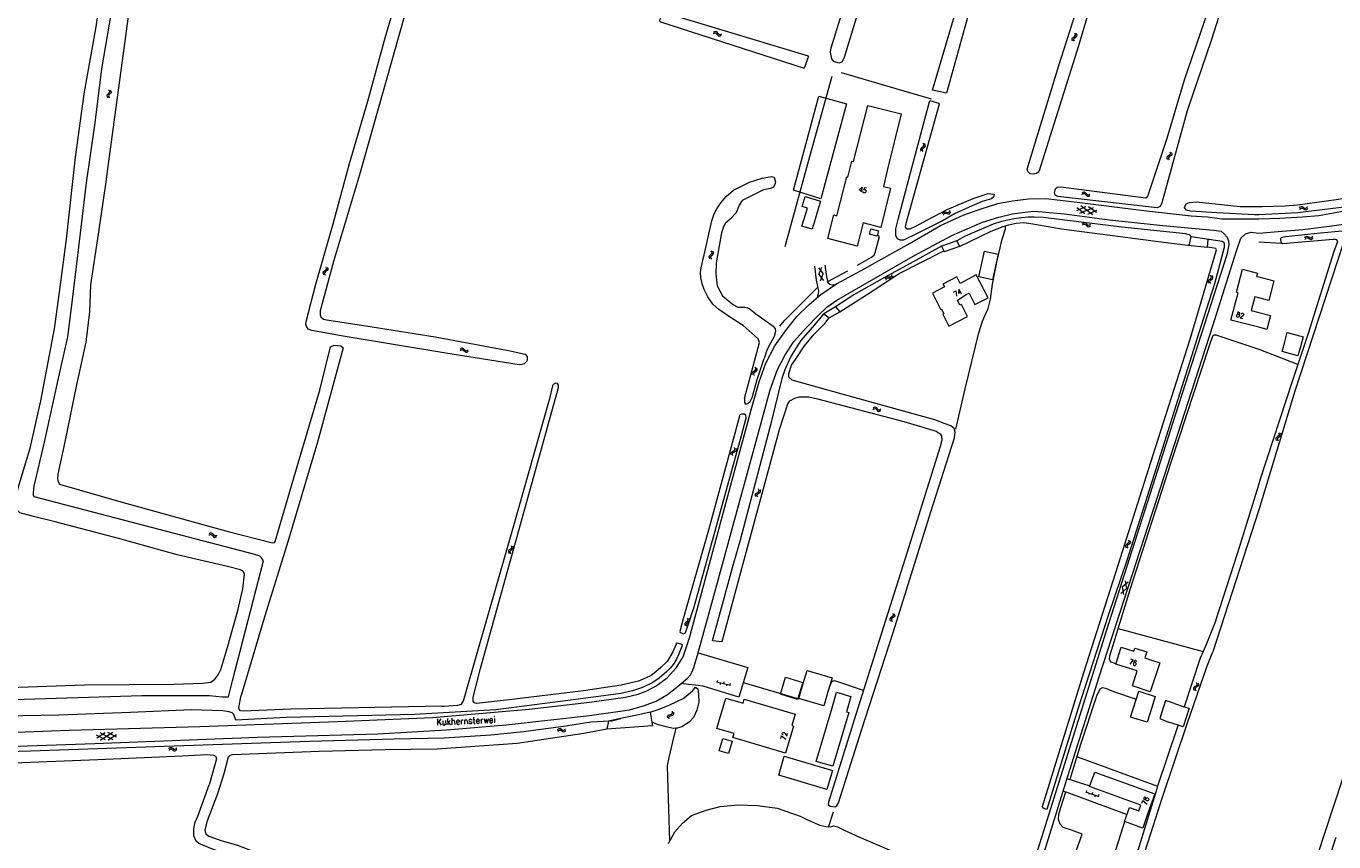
# Model space of a CAD drawing. Header units: metres. Extents: x 189705 to 199106, y 581686 to 588448.
# Tile 258 of 555: x 197618 to 198023, y 584200 to 584453. Entities that reach past the tile are written whole.
import ezdxf

# ---------------------------------------------------------------- set-up
doc = ezdxf.new("R2010")
doc.units = ezdxf.units.M
doc.layers.add('B-WA-OG-GBKN-G', color=7, linetype='Continuous', lineweight=18)
doc.styles.add('Style-STANDARD', font='STANDARD.shx')

msp = doc.modelspace()

# ---------------------------------------------------------------- linework, layer by layer
at = {"layer": 'B-WA-OG-GBKN-G'}
for p, q in [((197831.09, 584450.476), (197831.449, 584450.668)), ((197831.195, 584450.961), (197831.553, 584451.156)), ((197831.449, 584450.668), (197831.775, 584450.708)), ((197831.553, 584451.156), (197831.878, 584451.198)), ((197831.775, 584450.708), (197832.055, 584450.54)), ((197831.878, 584451.198), (197832.168, 584451.024)), ((197832.055, 584450.54), (197832.312, 584450.215)), ((197832.168, 584451.024), (197832.416, 584450.701)), ((197832.312, 584450.215), (197832.56, 584449.891)), ((197832.416, 584450.701), (197832.666, 584450.378)), ((197832.56, 584449.891), (197832.84, 584449.719)), ((197832.666, 584450.378), (197832.946, 584450.206)), ((197832.84, 584449.719), (197833.175, 584449.76)), ((197832.946, 584450.206), (197833.28, 584450.246)), ((197833.175, 584449.76), (197833.535, 584449.954)), ((197833.28, 584450.246), (197833.64, 584450.44)), ((197942.244, 584448.921), (197942.425, 584449.207)), ((197942.278, 584448.595), (197942.244, 584448.921)), ((197942.464, 584448.233), (197942.278, 584448.595)), ((197942.425, 584449.207), (197942.754, 584449.447)), ((197942.731, 584448.806), (197942.906, 584449.082)), ((197942.763, 584448.479), (197942.731, 584448.806)), ((197942.754, 584449.447), (197943.083, 584449.689)), ((197942.947, 584448.116), (197942.763, 584448.479)), ((197942.906, 584449.082), (197943.237, 584449.331)), ((197943.23, 584450.3), (197943.045, 584450.664)), ((197943.083, 584449.689), (197943.261, 584449.965)), ((197943.261, 584449.965), (197943.23, 584450.3)), ((197943.237, 584449.331), (197943.567, 584449.571)), ((197943.713, 584450.183), (197943.527, 584450.547)), ((197943.567, 584449.571), (197943.746, 584449.847)), ((197943.746, 584449.847), (197943.713, 584450.183)), ((197643.4, 584431.572), (197643.259, 584431.274)), ((197643.695, 584431.853), (197643.4, 584431.572)), ((197643.991, 584432.144), (197643.695, 584431.853)), ((197643.896, 584431.519), (197643.755, 584431.222)), ((197643.822, 584433.096), (197644.052, 584432.76)), ((197644.19, 584431.803), (197643.896, 584431.519)), ((197644.127, 584432.44), (197643.991, 584432.144)), ((197644.052, 584432.76), (197644.127, 584432.44)), ((197644.483, 584432.084), (197644.19, 584431.803)), ((197644.316, 584433.044), (197644.548, 584432.71)), ((197644.625, 584432.392), (197644.483, 584432.084)), ((197644.548, 584432.71), (197644.625, 584432.392)), ((197643.259, 584431.274), (197643.337, 584430.946)), ((197643.337, 584430.946), (197643.569, 584430.609)), ((197643.755, 584431.222), (197643.831, 584430.894)), ((197643.831, 584430.894), (197644.063, 584430.557)), ((197895.503, 584415.028), (197895.818, 584415.286)), ((197895.818, 584415.286), (197896.133, 584415.545)), ((197895.989, 584414.93), (197896.307, 584415.197)), ((197896.247, 584416.164), (197896.042, 584416.517)), ((197896.133, 584415.545), (197896.297, 584415.831)), ((197896.297, 584415.831), (197896.247, 584416.164)), ((197896.307, 584415.197), (197896.623, 584415.454)), ((197896.735, 584416.073), (197896.531, 584416.427)), ((197896.623, 584415.454), (197896.787, 584415.74)), ((197896.787, 584415.74), (197896.735, 584416.073)), ((197895.337, 584414.733), (197895.503, 584415.028)), ((197895.389, 584414.41), (197895.337, 584414.733)), ((197895.594, 584414.058), (197895.389, 584414.41)), ((197895.83, 584414.645), (197895.989, 584414.93)), ((197895.88, 584414.321), (197895.83, 584414.645)), ((197896.082, 584413.967), (197895.88, 584414.321)), ((197971.769, 584412.462), (197971.58, 584412.193)), ((197971.58, 584412.193), (197971.601, 584411.856)), ((197971.601, 584411.856), (197971.773, 584411.485)), ((197972.108, 584412.689), (197971.769, 584412.462)), ((197972.249, 584412.327), (197972.06, 584412.057)), ((197972.06, 584412.057), (197972.079, 584411.721)), ((197972.079, 584411.721), (197972.251, 584411.35)), ((197972.449, 584412.926), (197972.108, 584412.689)), ((197972.587, 584412.556), (197972.249, 584412.327)), ((197972.444, 584413.893), (197972.614, 584413.523)), ((197972.633, 584413.195), (197972.449, 584412.926)), ((197972.924, 584412.784), (197972.587, 584412.556)), ((197972.614, 584413.523), (197972.633, 584413.195)), ((197972.922, 584413.758), (197973.094, 584413.389)), ((197973.116, 584413.063), (197972.924, 584412.784)), ((197973.094, 584413.389), (197973.116, 584413.063)), ((197945.245, 584400.72), (197945.594, 584400.931)), ((197945.325, 584401.21), (197945.672, 584401.423)), ((197945.594, 584400.931), (197945.917, 584400.987)), ((197945.672, 584401.423), (197945.994, 584401.482)), ((197945.917, 584400.987), (197946.205, 584400.835)), ((197945.994, 584401.482), (197946.293, 584401.323)), ((197946.205, 584400.835), (197946.479, 584400.523)), ((197946.293, 584401.323), (197946.557, 584401.014)), ((197946.479, 584400.523), (197946.743, 584400.212)), ((197946.557, 584401.014), (197946.824, 584400.704)), ((197946.743, 584400.212), (197947.033, 584400.055)), ((197946.824, 584400.704), (197947.113, 584400.547)), ((197947.033, 584400.055), (197947.365, 584400.114)), ((197947.113, 584400.547), (197947.445, 584400.604)), ((197947.365, 584400.114), (197947.714, 584400.327)), ((197947.445, 584400.604), (197947.794, 584400.817)), ((197902.145, 584394.709), (197902.311, 584395.081)), ((197902.311, 584395.081), (197902.543, 584395.312)), ((197902.543, 584395.312), (197902.879, 584395.35)), ((197902.759, 584394.86), (197903.083, 584394.897)), ((197902.879, 584395.35), (197903.272, 584395.244)), ((197903.083, 584394.897), (197903.485, 584394.795)), ((197903.272, 584395.244), (197903.667, 584395.139)), ((197903.667, 584395.139), (197903.994, 584395.173)), ((197903.994, 584395.173), (197904.236, 584395.408)), ((197904.206, 584394.722), (197904.447, 584394.958)), ((197904.236, 584395.408), (197904.403, 584395.781)), ((197904.447, 584394.958), (197904.615, 584395.331)), ((197943.646, 584395.749), (197946.445, 584396.962)), ((197946.182, 584394.679), (197943.732, 584396.497)), ((197944.636, 584394.857), (197948.854, 584396.686)), ((197948.592, 584394.402), (197944.9, 584397.14)), ((197947.042, 584394.58), (197949.841, 584395.792)), ((197949.756, 584395.045), (197947.303, 584396.864)), ((198012.634, 584396.506), (198012.902, 584396.813)), ((198012.705, 584396.015), (198012.974, 584396.32)), ((198012.902, 584396.813), (198013.192, 584396.966)), ((198012.974, 584396.32), (198013.266, 584396.471)), ((198013.192, 584396.966), (198013.524, 584396.903)), ((198013.266, 584396.471), (198013.587, 584396.411)), ((198013.524, 584396.903), (198013.869, 584396.687)), ((198013.587, 584396.411), (198013.941, 584396.196)), ((198013.869, 584396.687), (198014.216, 584396.472)), ((198013.941, 584396.196), (198014.286, 584395.978)), ((198014.216, 584396.472), (198014.539, 584396.408)), ((198014.286, 584395.978), (198014.609, 584395.914)), ((198014.539, 584396.408), (198014.838, 584396.562)), ((198014.609, 584395.914), (198014.909, 584396.07)), ((198014.838, 584396.562), (198015.108, 584396.869)), ((198014.909, 584396.07), (198015.178, 584396.377)), ((197902.356, 584394.26), (197902.524, 584394.631)), ((197902.524, 584394.631), (197902.759, 584394.86)), ((197903.485, 584394.795), (197903.879, 584394.688)), ((197903.879, 584394.688), (197904.206, 584394.722)), ((197945.397, 584391.209), (197945.728, 584391.445)), ((197945.439, 584391.703), (197945.769, 584391.942)), ((197945.728, 584391.445), (197946.047, 584391.526)), ((197945.769, 584391.942), (197946.086, 584392.025)), ((197946.047, 584391.526), (197946.345, 584391.395)), ((197946.086, 584392.025), (197946.396, 584391.889)), ((197946.345, 584391.395), (197946.642, 584391.106)), ((197946.396, 584391.889), (197946.683, 584391.601)), ((197946.642, 584391.106), (197946.929, 584390.815)), ((197946.683, 584391.601), (197946.972, 584391.312)), ((197946.929, 584390.815), (197947.229, 584390.681)), ((197946.972, 584391.312), (197947.272, 584391.177)), ((197947.272, 584391.177), (197947.599, 584391.259)), ((197947.556, 584390.764), (197947.888, 584391.003)), ((197947.599, 584391.259), (197947.931, 584391.498)), ((197947.229, 584390.681), (197947.556, 584390.764)), ((198014.29, 584387.268), (198014.543, 584387.587)), ((198014.384, 584386.78), (198014.639, 584387.098)), ((198014.543, 584387.587), (198014.825, 584387.753)), ((198014.639, 584387.098), (198014.923, 584387.262)), ((198014.825, 584387.753), (198015.16, 584387.707)), ((198014.923, 584387.262), (198015.246, 584387.218)), ((198015.16, 584387.707), (198015.515, 584387.508)), ((198015.246, 584387.218), (198015.611, 584387.02)), ((198015.515, 584387.508), (198015.872, 584387.309)), ((198015.611, 584387.02), (198015.966, 584386.819)), ((198015.872, 584387.309), (198016.197, 584387.261)), ((198015.966, 584386.819), (198016.291, 584386.771)), ((198016.197, 584387.261), (198016.489, 584387.429)), ((198016.291, 584386.771), (198016.583, 584386.941)), ((198016.489, 584387.429), (198016.744, 584387.749)), ((198016.583, 584386.941), (198016.837, 584387.261)), ((197830.623, 584382.881), (197830.397, 584383.221)), ((197830.693, 584382.552), (197830.623, 584382.881)), ((197831.116, 584382.82), (197830.89, 584383.161)), ((197831.188, 584382.491), (197831.116, 584382.82)), ((197829.804, 584381.396), (197829.951, 584381.701)), ((197829.875, 584381.077), (197829.804, 584381.396)), ((197830.102, 584380.739), (197829.875, 584381.077)), ((197829.951, 584381.701), (197830.249, 584381.978)), ((197830.249, 584381.978), (197830.548, 584382.256)), ((197830.301, 584381.339), (197830.442, 584381.633)), ((197830.371, 584381.018), (197830.301, 584381.339)), ((197830.595, 584380.678), (197830.371, 584381.018)), ((197830.442, 584381.633), (197830.743, 584381.919)), ((197830.548, 584382.256), (197830.693, 584382.552)), ((197830.743, 584381.919), (197831.043, 584382.196)), ((197831.043, 584382.196), (197831.188, 584382.491)), ((197710.395, 584376.8), (197710.21, 584376.528)), ((197710.21, 584376.528), (197710.236, 584376.192)), ((197710.236, 584376.192), (197710.414, 584375.823)), ((197710.73, 584377.033), (197710.395, 584376.8)), ((197710.877, 584376.672), (197710.692, 584376.4)), ((197710.692, 584376.4), (197710.716, 584376.064)), ((197710.716, 584376.064), (197710.894, 584375.696)), ((197711.067, 584377.275), (197710.73, 584377.033)), ((197711.211, 584376.907), (197710.877, 584376.672)), ((197711.046, 584378.242), (197711.222, 584377.874)), ((197711.247, 584377.547), (197711.067, 584377.275)), ((197711.544, 584377.14), (197711.211, 584376.907)), ((197711.222, 584377.874), (197711.247, 584377.547)), ((197711.526, 584378.114), (197711.705, 584377.748)), ((197711.732, 584377.422), (197711.544, 584377.14)), ((197711.705, 584377.748), (197711.732, 584377.422)), ((197863.72, 584377.988), (197865.164, 584376.117)), ((197863.779, 584375.93), (197864.679, 584378.118)), ((197863.779, 584375.93), (197865.224, 584374.059)), ((197864.265, 584373.929), (197865.164, 584376.117)), ((197884.386, 584374.545), (197884.501, 584374.936)), ((197884.501, 584374.936), (197884.701, 584375.196)), ((197884.701, 584375.196), (197885.029, 584375.278)), ((197884.773, 584374.518), (197884.975, 584374.777)), ((197884.975, 584374.777), (197885.292, 584374.856)), ((197885.029, 584375.278), (197885.433, 584375.225)), ((197885.292, 584374.856), (197885.704, 584374.809)), ((197885.433, 584375.225), (197885.838, 584375.174)), ((197885.704, 584374.809), (197886.108, 584374.755)), ((197885.838, 584375.174), (197886.158, 584375.251)), ((197886.108, 584374.755), (197886.428, 584374.832)), ((197886.158, 584375.251), (197886.366, 584375.515)), ((197886.366, 584375.515), (197886.483, 584375.907)), ((197886.428, 584374.832), (197886.635, 584375.098)), ((197886.635, 584375.098), (197886.752, 584375.49)), ((197984.881, 584374.431), (197985.195, 584374.693)), ((197985.305, 584375.312), (197985.098, 584375.664)), ((197985.195, 584374.693), (197985.356, 584374.979)), ((197985.356, 584374.979), (197985.305, 584375.312)), ((197985.794, 584375.224), (197985.587, 584375.576)), ((197985.685, 584374.604), (197985.847, 584374.891)), ((197985.847, 584374.891), (197985.794, 584375.224)), ((197884.655, 584374.128), (197884.773, 584374.518)), ((197984.403, 584373.876), (197984.567, 584374.172)), ((197984.457, 584373.553), (197984.403, 584373.876)), ((197984.664, 584373.202), (197984.457, 584373.553)), ((197984.567, 584374.172), (197984.881, 584374.431)), ((197984.897, 584373.791), (197985.054, 584374.076)), ((197984.948, 584373.467), (197984.897, 584373.791)), ((197985.153, 584373.114), (197984.948, 584373.467)), ((197985.054, 584374.076), (197985.37, 584374.345)), ((197985.37, 584374.345), (197985.685, 584374.604)), ((197752.668, 584352.322), (197752.999, 584352.56)), ((197752.709, 584352.817), (197753.038, 584353.057)), ((197752.999, 584352.56), (197753.317, 584352.642)), ((197753.038, 584353.057), (197753.354, 584353.141)), ((197753.317, 584352.642), (197753.617, 584352.513)), ((197753.354, 584353.141), (197753.665, 584353.006)), ((197753.617, 584352.513), (197753.915, 584352.224)), ((197753.665, 584353.006), (197753.953, 584352.719)), ((197753.915, 584352.224), (197754.202, 584351.935)), ((197753.953, 584352.719), (197754.243, 584352.432)), ((197754.202, 584351.935), (197754.503, 584351.801)), ((197754.243, 584352.432), (197754.544, 584352.298)), ((197754.503, 584351.801), (197754.829, 584351.886)), ((197754.544, 584352.298), (197754.87, 584352.381)), ((197754.829, 584351.886), (197755.161, 584352.126)), ((197754.87, 584352.381), (197755.201, 584352.621)), ((197844.029, 584346.191), (197844.233, 584346.449)), ((197844.233, 584346.785), (197844.084, 584347.166)), ((197844.233, 584346.449), (197844.233, 584346.785)), ((197844.5, 584346.028), (197844.704, 584346.286)), ((197844.703, 584346.623), (197844.553, 584347.003)), ((197844.704, 584346.286), (197844.703, 584346.623)), ((197843.12, 584345.506), (197843.328, 584345.774)), ((197843.123, 584345.179), (197843.12, 584345.506)), ((197843.274, 584344.801), (197843.123, 584345.179)), ((197843.328, 584345.774), (197843.678, 584345.981)), ((197843.595, 584345.346), (197843.795, 584345.604)), ((197843.595, 584345.018), (197843.595, 584345.346)), ((197843.743, 584344.638), (197843.595, 584345.018)), ((197843.678, 584345.981), (197844.029, 584346.191)), ((197843.795, 584345.604), (197844.148, 584345.821)), ((197844.148, 584345.821), (197844.5, 584346.028)), ((197880.482, 584334.126), (197880.828, 584334.342)), ((197880.555, 584334.617), (197880.899, 584334.835)), ((197880.828, 584334.342), (197881.15, 584334.403)), ((197880.899, 584334.835), (197881.22, 584334.899)), ((197881.15, 584334.403), (197881.44, 584334.254)), ((197881.22, 584334.899), (197881.521, 584334.744)), ((197881.44, 584334.254), (197881.719, 584333.947)), ((197881.521, 584334.744), (197881.79, 584334.439)), ((197881.79, 584334.439), (197882.061, 584334.133)), ((197882.061, 584334.133), (197882.352, 584333.98)), ((197882.683, 584334.042), (197883.029, 584334.26)), ((197881.719, 584333.947), (197881.987, 584333.64)), ((197881.987, 584333.64), (197882.279, 584333.487)), ((197882.279, 584333.487), (197882.61, 584333.551)), ((197882.352, 584333.98), (197882.683, 584334.042)), ((197882.61, 584333.551), (197882.956, 584333.768)), ((198006.158, 584326.909), (198006.333, 584326.541)), ((198006.357, 584326.214), (198006.176, 584325.942)), ((198006.333, 584326.541), (198006.357, 584326.214)), ((198006.638, 584326.781), (198006.815, 584326.414)), ((198006.842, 584326.088), (198006.654, 584325.806)), ((198006.815, 584326.414), (198006.842, 584326.088)), ((197837.805, 584321.929), (197837.689, 584322.32)), ((197838.259, 584321.726), (197838.142, 584322.118)), ((198005.503, 584325.469), (198005.318, 584325.197)), ((198005.318, 584325.197), (198005.343, 584324.861)), ((198005.343, 584324.861), (198005.52, 584324.492)), ((198005.839, 584325.701), (198005.503, 584325.469)), ((198005.985, 584325.34), (198005.8, 584325.068)), ((198005.8, 584325.068), (198005.823, 584324.732)), ((198005.823, 584324.732), (198006, 584324.364)), ((198006.176, 584325.942), (198005.839, 584325.701)), ((198006.32, 584325.574), (198005.985, 584325.34)), ((198006.654, 584325.806), (198006.32, 584325.574)), ((197836.56, 584320.425), (197836.585, 584320.751)), ((197836.677, 584320.035), (197836.56, 584320.425)), ((197836.585, 584320.751), (197836.815, 584320.999)), ((197836.815, 584320.999), (197837.182, 584321.176)), ((197837.016, 584320.223), (197837.044, 584320.55)), ((197837.13, 584319.832), (197837.016, 584320.223)), ((197837.044, 584320.55), (197837.265, 584320.79)), ((197837.182, 584321.176), (197837.549, 584321.354)), ((197837.265, 584320.79), (197837.636, 584320.975)), ((197837.549, 584321.354), (197837.775, 584321.593)), ((197837.636, 584320.975), (197838.005, 584321.15)), ((197837.775, 584321.593), (197837.805, 584321.929)), ((197838.005, 584321.15), (197838.231, 584321.39)), ((197838.231, 584321.39), (197838.259, 584321.726)), ((197844.187, 584307.809), (197844.383, 584308.085)), ((197844.203, 584307.482), (197844.187, 584307.809)), ((197844.369, 584307.11), (197844.203, 584307.482)), ((197844.383, 584308.085), (197844.724, 584308.306)), ((197844.667, 584307.668), (197844.856, 584307.934)), ((197844.681, 584307.34), (197844.667, 584307.668)), ((197844.845, 584306.967), (197844.681, 584307.34)), ((197844.724, 584308.306), (197845.066, 584308.53)), ((197844.856, 584307.934), (197845.201, 584308.165)), ((197845.066, 584308.53), (197845.259, 584308.797)), ((197845.246, 584309.133), (197845.081, 584309.507)), ((197845.201, 584308.165), (197845.543, 584308.386)), ((197845.259, 584308.797), (197845.246, 584309.133)), ((197845.543, 584308.386), (197845.737, 584308.653)), ((197845.722, 584308.99), (197845.556, 584309.364)), ((197845.737, 584308.653), (197845.722, 584308.99)), ((197674.834, 584295.205), (197675.188, 584295.407)), ((197674.926, 584295.693), (197675.278, 584295.898)), ((197675.188, 584295.407), (197675.512, 584295.456)), ((197675.278, 584295.898), (197675.602, 584295.948)), ((197675.512, 584295.456), (197675.796, 584295.296)), ((197675.602, 584295.948), (197675.897, 584295.782)), ((197675.796, 584295.296), (197676.063, 584294.977)), ((197675.897, 584295.782), (197676.153, 584295.466)), ((197676.063, 584294.977), (197676.319, 584294.66)), ((197676.153, 584295.466), (197676.411, 584295.15)), ((197676.319, 584294.66), (197676.604, 584294.495)), ((197676.411, 584295.15), (197676.697, 584294.985)), ((197676.604, 584294.495), (197676.937, 584294.546)), ((197676.697, 584294.985), (197677.03, 584295.034)), ((197676.937, 584294.546), (197677.292, 584294.75)), ((197677.03, 584295.034), (197677.384, 584295.238)), ((197959.587, 584293.68), (197959.763, 584293.312)), ((197767.789, 584290.496), (197767.616, 584290.216)), ((197767.616, 584290.216), (197767.656, 584289.881)), ((197767.656, 584289.881), (197767.849, 584289.52)), ((197768.115, 584290.742), (197767.789, 584290.496)), ((197768.276, 584290.388), (197768.103, 584290.108)), ((197768.103, 584290.108), (197768.141, 584289.773)), ((197768.441, 584290.998), (197768.115, 584290.742)), ((197768.141, 584289.773), (197768.334, 584289.413)), ((197768.6, 584290.636), (197768.276, 584290.388)), ((197768.381, 584291.963), (197768.571, 584291.603)), ((197768.61, 584291.277), (197768.441, 584290.998)), ((197768.571, 584291.603), (197768.61, 584291.277)), ((197768.924, 584290.883), (197768.6, 584290.636)), ((197768.866, 584291.856), (197769.059, 584291.497)), ((197769.1, 584291.172), (197768.924, 584290.883)), ((197769.059, 584291.497), (197769.1, 584291.172)), ((197958.934, 584292.24), (197958.749, 584291.967)), ((197958.749, 584291.967), (197958.774, 584291.631)), ((197958.774, 584291.631), (197958.952, 584291.262)), ((197959.269, 584292.471), (197958.934, 584292.24)), ((197959.415, 584292.111), (197959.231, 584291.839)), ((197959.231, 584291.839), (197959.254, 584291.503)), ((197959.254, 584291.503), (197959.431, 584291.134)), ((197959.606, 584292.713), (197959.269, 584292.471)), ((197959.75, 584292.345), (197959.415, 584292.111)), ((197959.787, 584292.985), (197959.606, 584292.713)), ((197960.084, 584292.578), (197959.75, 584292.345)), ((197959.763, 584293.312), (197959.787, 584292.985)), ((197960.067, 584293.552), (197960.245, 584293.186)), ((197960.272, 584292.859), (197960.084, 584292.578)), ((197960.245, 584293.186), (197960.272, 584292.859)), ((197957.272, 584277.153), (197959.067, 584278.694)), ((197957.748, 584279.157), (197959.545, 584280.697)), ((197957.748, 584279.157), (197958.186, 584276.833)), ((197958.631, 584281.017), (197959.067, 584278.694)), ((197823.029, 584269.52), (197823.212, 584269.157)), ((197823.511, 584269.403), (197823.697, 584269.041)), ((197885.936, 584269.583), (197885.754, 584269.309)), ((197886.269, 584269.819), (197885.936, 584269.583)), ((197886.419, 584269.46), (197886.238, 584269.186)), ((197886.603, 584270.065), (197886.269, 584269.819)), ((197886.751, 584269.699), (197886.419, 584269.46)), ((197886.573, 584271.032), (197886.752, 584270.666)), ((197886.781, 584270.339), (197886.603, 584270.065)), ((197887.082, 584269.935), (197886.751, 584269.699)), ((197886.752, 584270.666), (197886.781, 584270.339)), ((197887.054, 584270.909), (197887.236, 584270.545)), ((197887.267, 584270.219), (197887.082, 584269.935)), ((197887.236, 584270.545), (197887.267, 584270.219)), ((197822.408, 584268.065), (197822.23, 584267.788)), ((197822.23, 584267.788), (197822.263, 584267.453)), ((197822.263, 584267.453), (197822.449, 584267.088)), ((197822.739, 584268.304), (197822.408, 584268.065)), ((197822.893, 584267.947), (197822.714, 584267.671)), ((197822.714, 584267.671), (197822.746, 584267.336)), ((197823.07, 584268.554), (197822.739, 584268.304)), ((197822.746, 584267.336), (197822.931, 584266.972)), ((197823.222, 584268.189), (197822.893, 584267.947)), ((197823.244, 584268.83), (197823.07, 584268.554)), ((197823.212, 584269.157), (197823.244, 584268.83)), ((197823.55, 584268.429), (197823.222, 584268.189)), ((197823.732, 584268.715), (197823.55, 584268.429)), ((197823.697, 584269.041), (197823.732, 584268.715)), ((197885.754, 584269.309), (197885.784, 584268.973)), ((197885.784, 584268.973), (197885.965, 584268.607)), ((197886.238, 584269.186), (197886.265, 584268.851)), ((197886.265, 584268.851), (197886.447, 584268.484)), ((197832.133, 584249.758), (197836.417, 584248.755)), ((197832.442, 584250.199), (197832.328, 584249.712)), ((197833.302, 584249.484), (197833.188, 584248.998)), ((197834.389, 584249.743), (197834.275, 584249.256)), ((197836.337, 584249.287), (197836.223, 584248.801)), ((197980.689, 584249.546), (197980.86, 584249.177)), ((197980.86, 584249.177), (197980.881, 584248.849)), ((197981.167, 584249.413), (197981.341, 584249.045)), ((197835.249, 584249.029), (197835.135, 584248.542)), ((197980.02, 584248.113), (197979.833, 584247.842)), ((197979.833, 584247.842), (197979.855, 584247.506)), ((197979.855, 584247.506), (197980.028, 584247.136)), ((197980.358, 584248.341), (197980.02, 584248.113)), ((197980.501, 584247.979), (197980.313, 584247.709)), ((197980.313, 584247.709), (197980.333, 584247.373)), ((197980.333, 584247.373), (197980.506, 584247.002)), ((197980.698, 584248.579), (197980.358, 584248.341)), ((197980.838, 584248.21), (197980.501, 584247.979)), ((197980.881, 584248.849), (197980.698, 584248.579)), ((197981.174, 584248.439), (197980.838, 584248.21)), ((197981.365, 584248.719), (197981.174, 584248.439)), ((197981.341, 584249.045), (197981.365, 584248.719)), ((197816.949, 584239.025), (197817.039, 584239.339)), ((197816.985, 584238.619), (197816.949, 584239.025)), ((197817.039, 584239.339), (197817.315, 584239.536)), ((197817.315, 584239.536), (197817.71, 584239.636)), ((197817.355, 584238.736), (197817.448, 584239.05)), ((197817.389, 584238.329), (197817.355, 584238.736)), ((197817.448, 584239.05), (197817.713, 584239.24)), ((197817.71, 584239.636), (197818.105, 584239.736)), ((197817.713, 584239.24), (197818.114, 584239.347)), ((197818.105, 584239.736), (197818.375, 584239.925)), ((197818.114, 584239.347), (197818.51, 584239.445)), ((197818.375, 584239.925), (197818.471, 584240.248)), ((197818.471, 584240.248), (197818.436, 584240.655)), ((197818.51, 584239.445), (197818.78, 584239.635)), ((197818.78, 584239.635), (197818.875, 584239.958)), ((197818.875, 584239.958), (197818.84, 584240.365)), ((197642.799, 584231.782), (197640.107, 584233.217)), ((197640.133, 584232.464), (197642.721, 584234.078)), ((197645.223, 584231.863), (197641.167, 584234.026)), ((197641.243, 584231.729), (197645.145, 584234.161)), ((197646.279, 584232.672), (197643.585, 584234.108)), ((197643.664, 584231.81), (197646.254, 584233.423)), ((197782.837, 584234.896), (197783.106, 584235.202)), ((197782.905, 584234.404), (197783.176, 584234.708)), ((197783.106, 584235.202), (197783.396, 584235.353)), ((197783.176, 584234.708), (197783.469, 584234.857)), ((197783.396, 584235.353), (197783.729, 584235.289)), ((197783.469, 584234.857), (197783.789, 584234.796)), ((197783.729, 584235.289), (197784.073, 584235.071)), ((197783.789, 584234.796), (197784.142, 584234.579)), ((197784.073, 584235.071), (197784.418, 584234.853)), ((197784.142, 584234.579), (197784.486, 584234.359)), ((197784.418, 584234.853), (197784.741, 584234.788)), ((197784.486, 584234.359), (197784.809, 584234.294)), ((197784.741, 584234.788), (197785.041, 584234.94)), ((197784.809, 584234.294), (197785.109, 584234.448)), ((197785.041, 584234.94), (197785.312, 584235.246)), ((197785.109, 584234.448), (197785.38, 584234.754)), ((197662.427, 584229.061), (197662.707, 584229.356)), ((197662.476, 584228.566), (197662.758, 584228.86)), ((197662.707, 584229.356), (197663.003, 584229.496)), ((197662.758, 584228.86), (197663.056, 584228.998)), ((197663.003, 584229.496), (197663.333, 584229.42)), ((197663.056, 584228.998), (197663.374, 584228.925)), ((197663.333, 584229.42), (197663.668, 584229.189)), ((197663.374, 584228.925), (197663.719, 584228.695)), ((197663.668, 584229.189), (197664.005, 584228.959)), ((197664.005, 584228.959), (197664.325, 584228.882)), ((197664.325, 584228.882), (197664.631, 584229.022)), ((197664.631, 584229.022), (197664.913, 584229.318)), ((197664.68, 584228.528), (197664.963, 584228.824)), ((197663.719, 584228.695), (197664.054, 584228.462)), ((197664.054, 584228.462), (197664.374, 584228.385)), ((197664.374, 584228.385), (197664.68, 584228.528)), ((197946.335, 584215.72), (197950.504, 584214.312)), ((197946.685, 584216.13), (197946.525, 584215.656)), ((197947.472, 584215.336), (197947.312, 584214.862)), ((197948.579, 584215.49), (197948.419, 584215.016)), ((197949.367, 584214.696), (197949.207, 584214.222)), ((197950.474, 584214.849), (197950.314, 584214.376))]:
    msp.add_line(p, q, dxfattribs=at)
at = {"layer": 'B-WA-OG-GBKN-G', "flags": 128}
for points in [[(197685.472, 584284.01), (197684.632, 584284.489), (197680.614, 584285.46), (197664.999, 584289.093), (197647.27, 584294.062), (197627.304, 584299.275), (197620.132, 584301.094), (197616.341, 584302.117), (197615.218, 584303.357), (197614.956, 584304.906), (197615.075, 584306.507), (197616.07, 584310.831), (197619.518, 584322.157), (197622.797, 584336.734), (197627.003, 584359.067), (197628.765, 584372.01), (197630.749, 584386.809), (197633.593, 584412.235), (197636.31, 584432.425), (197639.895, 584451.959), (197642.993, 584472.253), (197646.376, 584486.424), (197648.646, 584494.49), (197650.828, 584500)], [(197620.763, 584310.326), (197623.944, 584323.988), (197628.394, 584344.244), (197631.141, 584356.573), (197632.425, 584366.369), (197634.295, 584381.804), (197636.949, 584404.295), (197639.666, 584422.805), (197641.695, 584439.553), (197644.692, 584456.968), (197647.09, 584472.208), (197649.965, 584484.124), (197652.217, 584491.097), (197655.175, 584497.436), (197656.644, 584500)], [(197662.315, 584500), (197657.925, 584491.131), (197655.285, 584483.76), (197652.804, 584473.904), (197649.789, 584455.072), (197647.7, 584439.741), (197645.427, 584423.058), (197643.8, 584410.906), (197642.804, 584403.905), (197640.613, 584388.419), (197638.201, 584372.703), (197637.863, 584364.384), (197636.774, 584354.935), (197633.856, 584341.77), (197630.265, 584324.125), (197628.054, 584314.087), (197627.997, 584312.542), (197628.187, 584311.704), (197628.635, 584310.943)], [(198000, 584493.204), (197996.368, 584483.054), (197985.242, 584448.354), (197977.837, 584426.587), (197970.031, 584398.073), (197969.443, 584396.99), (197968.562, 584396.556), (197937.812, 584400.069), (197936.974, 584400.462), (197936.721, 584401.394), (197937.076, 584402.465), (197937.635, 584402.953), (197938.683, 584403.012), (197965.063, 584399.614), (197965.686, 584400.115), (197965.845, 584400.812), (197971.634, 584418.154), (197977.065, 584436.171), (197985.719, 584461.525), (197994.465, 584487.176), (197998.902, 584500)], [(197960.796, 584500), (197957.066, 584487.503), (197953.022, 584476.315), (197944.172, 584446.665)], [(198000, 584396.947), (198001.105, 584396.949), (198008.256, 584397.166), (198012.032, 584397.467), (198024.053, 584399.169), (198028.336, 584399.829), (198029.27, 584400.458), (198029.52, 584401.193), (198032.289, 584410.537), (198036.588, 584422.82), (198042.867, 584442.06), (198049.571, 584463.431), (198049.253, 584464.312), (198048.521, 584465.131), (198039.004, 584467.164), (198035.932, 584467.996), (198034.397, 584468.677), (198033.681, 584470.013), (198033.495, 584471.423), (198036.239, 584483.108), (198040.722, 584500)], [(197918.323, 584486.014), (197903.272, 584432.073), (197899.011, 584432.977), (197906.779, 584459.5)], [(197944.172, 584446.665), (197931.883, 584407.654), (197931.208, 584407.14), (197930.199, 584406.991), (197929.217, 584407.1), (197928.497, 584407.816), (197928.346, 584408.54), (197938.124, 584440.559), (197949.989, 584477.789)], [(197735.576, 584456.423), (197728.639, 584431.9), (197721.507, 584406.746), (197713.454, 584379.883), (197709.305, 584364.662), (197709.327, 584363.451), (197709.556, 584362.807), (197710.404, 584362.069), (197711.394, 584361.86), (197725.399, 584359.712), (197744.952, 584356.604), (197767.668, 584352.352), (197772.867, 584351.214), (197773.431, 584350.49), (197773.492, 584349.46), (197773.31, 584349.1), (197772.522, 584348.278), (197771.761, 584347.985), (197770.937, 584347.949), (197748.256, 584351.493), (197716.464, 584356.794), (197706.76, 584358.579), (197705.666, 584358.995), (197705.051, 584359.757), (197704.912, 584360.543), (197704.953, 584361.303), (197707.956, 584372.858), (197713.327, 584391.591), (197718.376, 584410.26), (197724.123, 584429.584), (197729.485, 584449.129), (197736.612, 584473.382)], [(197877.131, 584461.172), (197871.635, 584443.129), (197870.864, 584441.595), (197869.983, 584441.368), (197868.447, 584441.803), (197867.819, 584442.686), (197867.352, 584444.744), (197867.632, 584446.087), (197873.444, 584465.214)], [(198053.639, 584464.868), (198053.552, 584463.227), (198044.807, 584435.533), (198037.16, 584414.4), (198034.193, 584406.609), (198033.273, 584401.818), (198033.605, 584401.143), (198034.511, 584401.164), (198044.964, 584402.332), (198046.218, 584402.325), (198047.376, 584401.503), (198047.669, 584400.726), (198047.223, 584399.668), (198046.484, 584399.207), (198030.622, 584397.256), (198012.083, 584394.998), (198000, 584394.401)], [(197860.569, 584443.539), (197815.656, 584457.061), (197815.095, 584456.937), (197814.402, 584454.402), (197814.756, 584454.15), (197859.228, 584439.765)], [(197860.569, 584443.539), (197859.228, 584439.765)], [(197853.374, 584384.606), (197861.031, 584412.419), (197867.865, 584437.279)], [(197870.68, 584438.437), (197898.61, 584430.291)], [(197864.351, 584399.362), (197855.913, 584401.962), (197863.771, 584431.079), (197872.305, 584428.771), (197864.351, 584399.362)], [(197883.769, 584403.16), (197886, 584402.61), (197883, 584390.47), (197877.48, 584391.89), (197875.62, 584384.67), (197866.58, 584387.07), (197868.43, 584394.32), (197869.36, 584394.09), (197872.43, 584406.12), (197872.77, 584406.03), (197874.04, 584410.99), (197874.48, 584410.87), (197878.92, 584428.19), (197889.32, 584425.6), (197884.99, 584408.06)], [(197900.989, 584428.934), (197901.078, 584428.591), (197890.621, 584391.262), (197890.528, 584390.559), (197891.122, 584390.035), (197892.114, 584390.086), (197893.793, 584390.856), (197897.458, 584392.811), (197903.544, 584396.021), (197911.584, 584399.477), (197916.267, 584400.927), (197918.07, 584400.734), (197917.883, 584399.87), (197917.272, 584399.348), (197914.393, 584398.463), (197910.321, 584396.703), (197905.752, 584394.647), (197902.246, 584392.659), (197894.256, 584388.615), (197889.957, 584386.545), (197888.979, 584386.477), (197888.116, 584386.975), (197887.651, 584387.898), (197887.582, 584388.791), (197887.6, 584390.052), (197888.359, 584392.955), (197892.17, 584407.369), (197898.196, 584429.789), (197900.989, 584428.934)], [(197884.99, 584408.06), (197883.769, 584403.16)], [(197840.708, 584337.506), (197845.41, 584354.881), (197844.966, 584355.99), (197840.369, 584360.068), (197836.779, 584362.353), (197832.761, 584365.067), (197830.919, 584366.726), (197829.37, 584368.947), (197828.307, 584371.264), (197827.67, 584373.035), (197827.19, 584374.962), (197827.175, 584376.537), (197827.315, 584377.917), (197828.28, 584382.017), (197830.643, 584392.472), (197831.408, 584394.667), (197832.171, 584396.24), (197833.401, 584398.123), (197835.099, 584400.082), (197837.341, 584402), (197842.325, 584404.436), (197846.199, 584405.688), (197849.137, 584406.244), (197849.972, 584406.028), (197850.337, 584404.49), (197850.121, 584403.733), (197849.594, 584402.859), (197848.756, 584402.492), (197846.675, 584402.129), (197840.054, 584398.803), (197839.097, 584397.347), (197838.215, 584394.958), (197836.323, 584393.078), (197834.861, 584391.779), (197834.255, 584390.633), (197833.647, 584388.827), (197831.947, 584379.498), (197831.918, 584376.017), (197832.257, 584372.438), (197833.94, 584369.342), (197837.335, 584366.474), (197838.675, 584365.828), (197840.833, 584365.763), (197841.668, 584365.547), (197842.465, 584365.136), (197844.308, 584363.712), (197847.104, 584361.769), (197849.659, 584359.894), (197850.279, 584359.085), (197850.392, 584358.232)], [(197845.254, 584342.662), (197847.358, 584348.441), (197850.151, 584353.765), (197853.556, 584358.508), (197856.937, 584362.845), (197860.83, 584366.652), (197864.396, 584369.718), (197869.207, 584372.969), (197876.856, 584377.124), (197892.079, 584385.611), (197901.425, 584391.044), (197908.47, 584394.23), (197913.795, 584396.162), (197919.222, 584397.866), (197923.739, 584398.676), (197928.714, 584399.285), (197934.074, 584399.388), (197943.808, 584398.318), (197965.285, 584395.603), (197979.111, 584394.071), (197984.141, 584393.791), (197988.616, 584393.126), (197995.702, 584393.161), (198000, 584393.134)], [(197864.33, 584398.6), (197861.76, 584389.96), (197858.55, 584390.87), (197860.24, 584396.43), (197858.6, 584396.93), (197859.5, 584400.01), (197864.33, 584398.6)], [(197826.367, 584258.71), (197826.495, 584259.168), (197830.936, 584275.301), (197844.329, 584324.285), (197848.668, 584340.189), (197851, 584346.451), (197853.238, 584350.808), (197856.01, 584355.115), (197859.925, 584359.455), (197863.539, 584363.209), (197866.295, 584365.789), (197869.307, 584367.964), (197877.412, 584372.578), (197892.988, 584381.523), (197904.97, 584387.961), (197914.425, 584392.099), (197919.573, 584393.675), (197923.759, 584394.712), (197926.754, 584395.133), (197930.309, 584395.456), (197932.901, 584395.291), (197939.838, 584394.664), (197953.818, 584392.827), (197970.338, 584391.054), (197985.992, 584389.607), (197988.381, 584389.263), (197989.35, 584388.455), (197990.269, 584387.493), (197990.631, 584386.301), (197990.74, 584385.031), (197990.145, 584382.03), (197974.29, 584332.602), (197952.733, 584265.434), (197930.534, 584194.68)], [(198000, 584394.401), (197998.724, 584394.338), (197987.014, 584395.001), (197978.885, 584395.526), (197977.53, 584395.819), (197976.992, 584396.688), (197977.567, 584397.732), (197978.552, 584398.204), (197980.79, 584398.437), (197994.24, 584396.937), (198000, 584396.947)], [(198000, 584393.134), (198006.587, 584393.354), (198013.621, 584393.704), (198018.646, 584394.162), (198025.443, 584395.373), (198031.479, 584396.323), (198039.27, 584397.063), (198045.951, 584397.155), (198052.887, 584396.997), (198058.56, 584396.291), (198064.923, 584395.06), (198070.703, 584393.696), (198078.701, 584391.616), (198086.981, 584389.311), (198118.596, 584380.609), (198133.977, 584376.77)], [(197906.239, 584327.996), (197909.147, 584340.488), (197913.378, 584357.788), (197914.427, 584361.453), (197915.232, 584363.083), (197916.236, 584365.401), (197916.984, 584368.225), (197917.595, 584372.853), (197918.907, 584379.746), (197920.573, 584386.87), (197921.548, 584390.026), (197921.593, 584390.991)], [(197979.14, 584387.704), (197978.82, 584388.056), (197977.433, 584388.534), (197957.67, 584390.53), (197933.208, 584393.547), (197930.506, 584393.662), (197928.537, 584393.652), (197926.506, 584393.459), (197924.261, 584393.084), (197920.32, 584392.332), (197917.799, 584391.5), (197909.117, 584387.77), (197906.503, 584386.296)], [(197907.352, 584384.584), (197917.106, 584389.319), (197920.896, 584390.773), (197921.602, 584390.976)], [(197921.602, 584390.976), (197922.53, 584391.242), (197924.898, 584391.769), (197927.265, 584391.991), (197929.447, 584391.695), (197938.937, 584390.049), (197971.349, 584385.834), (197978.094, 584384.99)], [(198000, 584388.741), (198006.072, 584389.181), (198013.686, 584389.791), (198022.693, 584390.924), (198030.48, 584392.121), (198036.316, 584392.815), (198042.384, 584393.105), (198048.151, 584393.087), (198053.005, 584392.831), (198060.357, 584391.838), (198069.191, 584389.945), (198080.501, 584386.934), (198101.214, 584381.171), (198132.598, 584372.802)], [(197875.731, 584378.745), (197880.087, 584381.282), (197880.947, 584381.921), (197881.273, 584382.685), (197882.544, 584387.673), (197881.959, 584387.898)], [(197882.25, 584389.4), (197881.84, 584387.78), (197879.47, 584388.34), (197879.89, 584389.99), (197882.25, 584389.4)], [(197932.621, 584193.928), (197940.319, 584218.641), (197950.62, 584251.295), (197968.428, 584306.322), (197985.76, 584360.052), (197993.085, 584383.187), (197994.488, 584387.184), (197995.878, 584388.538), (197997.679, 584389.004), (198000, 584388.741)], [(197984.598, 584386.828), (197988.676, 584386.248), (197989.163, 584385.864), (197989.333, 584385.19), (197989.264, 584384.227), (197986.354, 584373.04), (197982.165, 584360.07), (197968.988, 584318.199), (197959.199, 584287.301), (197953.491, 584270.609)], [(197978.094, 584384.99), (197978.629, 584385.218), (197979.14, 584387.704)], [(197979.14, 584387.704), (197984.598, 584386.828)], [(197984.195, 584384.347), (197984.373, 584386.604), (197984.598, 584386.828)], [(198000, 584310.77), (198000.559, 584312.585), (198010.593, 584343.154), (198015.439, 584357.737), (198023.382, 584383.105), (198024.498, 584386.112), (198024.249, 584386.649), (198023.808, 584386.71), (198023.058, 584386.724), (198007.411, 584385.351), (198006.971, 584385.658), (198006.892, 584387.092), (198007, 584387.366), (198008.347, 584387.636), (198019.18, 584388.761), (198025.841, 584389.42)], [(198026.956, 584387.582), (198026.848, 584387.214), (198026.284, 584385.797), (198011.239, 584339.765), (198000.788, 584305.434), (198000, 584302.993)], [(197901.75, 584384.646), (197893.018, 584379.864), (197884.073, 584374.945), (197874.66, 584369.609), (197870.691, 584367.012), (197868.929, 584365.849)], [(197888.681, 584376.155), (197902.456, 584383.186)], [(197906.503, 584386.296), (197901.75, 584384.646)], [(197901.75, 584384.646), (197902.456, 584383.186)], [(197902.456, 584383.186), (197902.585, 584382.919)], [(197907.352, 584384.584), (197902.585, 584382.919)], [(197906.503, 584386.296), (197907.352, 584384.584)], [(197917.592, 584374.247), (197913.33, 584375.17), (197915.047, 584383.103), (197919.309, 584382.181), (197917.592, 584374.247)], [(197934.415, 584210.259), (197933.225, 584210.646), (197933.078, 584211.22), (197945.87, 584252.644), (197955.74, 584283.658), (197968.093, 584322.372), (197978.754, 584355.85), (197986.989, 584383.544), (197986.719, 584383.941), (197984.195, 584384.347)], [(197978.094, 584384.99), (197984.195, 584384.347)], [(198000, 584385.972), (198006.946, 584385.607)], [(197865.646, 584378.746), (197866.197, 584375.216), (197866.587, 584373.464), (197867.2, 584372.883), (197867.912, 584372.734), (197868.547, 584372.737), (197869.308, 584372.97)], [(197862.473, 584378.45), (197862.976, 584374.183), (197863.367, 584372.203), (197863.678, 584370.985), (197863.557, 584369.866), (197863.232, 584368.798)], [(197866.383, 584373.641), (197872.742, 584377.078)], [(197870.248, 584364.38), (197878.543, 584369.627), (197888.681, 584376.155)], [(197916.19, 584368.69), (197912.54, 584375.77), (197907.56, 584373.15), (197906.52, 584375.13), (197902.23, 584372.92), (197902.69, 584372.03), (197898.97, 584370.11), (197901.51, 584365.19), (197901.71, 584365.29), (197902.45, 584363.8), (197902.16, 584363.66), (197904.09, 584359.95), (197909.85, 584362.93), (197907.92, 584366.64), (197907.49, 584366.42), (197906.75, 584367.9), (197909.39, 584369.66), (197910.33, 584370.13), (197912.13, 584366.56), (197916.19, 584368.69)], [(198000, 584359.558), (197991.35, 584361.78), (197993.6, 584370.24), (197993.09, 584370.38), (197995, 584377.5), (197999.62, 584376.31), (197999.36, 584375.31), (198000, 584375.145)], [(198000, 584375.145), (198004.7, 584373.93)], [(197851.695, 584359.922), (197852.502, 584360.917), (197853.286, 584361.785), (197856.292, 584364.799), (197859.755, 584368.272), (197863.445, 584371.975)], [(198004.7, 584373.93), (198003.1, 584367.81), (198000, 584368.623)], [(198076.211, 584371.695), (198068.152, 584347.347), (198046.44, 584281.748), (198020.243, 584202.458), (198008.983, 584168.168), (198007.457, 584163.299), (198007.498, 584159.285), (198007.66, 584158.448), (198008.09, 584158.503), (198008.8, 584158.714), (198009.355, 584159.126), (198010.854, 584161.631), (198012.747, 584167.724), (198023.956, 584201.718)], [(198000, 584368.623), (197998.79, 584368.94), (197997.7, 584364.77), (198000, 584364.17)], [(197830.797, 584262.626), (197833.371, 584271.59), (197837.249, 584285.907), (197839.513, 584293.777), (197849.217, 584330.563), (197852.509, 584344.123), (197853.354, 584346.483), (197855.119, 584350.366), (197856.829, 584353.233), (197858.284, 584355.439), (197861.8, 584359.46), (197863.64, 584361.622), (197865.374, 584363.767)], [(197833.823, 584262.292), (197840.375, 584286.373), (197847.189, 584311.461), (197851.639, 584327.93), (197854.145, 584335.862), (197854.844, 584336.744), (197856.371, 584337.624), (197857.708, 584338.016), (197859.119, 584338.068), (197860.718, 584338.044), (197863.369, 584337.416), (197890.065, 584330.339), (197900.141, 584327.375), (197901.399, 584326.525), (197901.793, 584325.941), (197901.846, 584324.642), (197901.332, 584322.668), (197891.123, 584289.93), (197882.504, 584262.553), (197874.731, 584238.056), (197866.746, 584212.564), (197866.718, 584211.804), (197867.319, 584211.305), (197868.864, 584211.064), (197869.257, 584211.299), (197869.915, 584212.319), (197876.948, 584234.775), (197886.887, 584265.396), (197898.418, 584302.413), (197905.751, 584325.277), (197905.987, 584327.048), (197905.708, 584328.204), (197904.709, 584329.054), (197902.94, 584329.701), (197899.734, 584330.917), (197871.052, 584338.806), (197855.503, 584343.149), (197854.455, 584344.12), (197854.438, 584345.211), (197855.331, 584347.864), (197856.509, 584349.529), (197859.301, 584353.783), (197862.338, 584357.418), (197865.663, 584360.723), (197866.995, 584362.517)], [(197868.929, 584365.849), (197865.374, 584363.767)], [(197865.374, 584363.767), (197866.995, 584362.517)], [(197866.995, 584362.517), (197870.248, 584364.38)], [(197868.929, 584365.849), (197870.248, 584364.38)], [(198000, 584364.17), (198003.68, 584363.21), (198002.56, 584358.9), (198000, 584359.558)], [(197850.392, 584358.232), (197849.903, 584356.734), (197848.767, 584354.639), (197847.677, 584352.451), (197846.842, 584349.912)], [(197955.747, 584255.346), (197954.662, 584255.762), (197954.356, 584255.861), (197953.998, 584256.318), (197953.767, 584256.825), (197953.889, 584257.841), (197954.814, 584260.794), (197960.187, 584278.355), (197972.942, 584317.831), (197984.649, 584353.567), (197985.852, 584356.876), (197986.206, 584357.209), (197986.689, 584357.262), (198000, 584352.731)], [(198012.928, 584353.499), (198012.15, 584350.68), (198007.24, 584352.04), (198008.071, 584355.04)], [(198008.071, 584355.04), (198008.875, 584357.965), (198013.785, 584356.615), (198012.928, 584353.499)], [(197628.635, 584310.943), (197647.574, 584305.519), (197680.873, 584296.375), (197694.615, 584292.811), (197695.143, 584292.874), (197695.402, 584293.259), (197702.258, 584316.482), (197709.191, 584340.064), (197712.522, 584353.486), (197713.632, 584354.01), (197715.692, 584353.848), (197716.411, 584353.214), (197708.556, 584323.994), (197699.291, 584293.155), (197692.244, 584270.255), (197684.907, 584245.592)], [(198000, 584352.731), (198011.976, 584348.178)], [(197840.708, 584337.506), (197840.739, 584336.261), (197841.071, 584335.78), (197841.807, 584335.987), (197842.515, 584336.575), (197843.093, 584337.848), (197844.64, 584343.37), (197846.842, 584349.912)], [(197587.96, 584233.162), (197631.566, 584234.801), (197672.023, 584235.966), (197714.766, 584237.5), (197744.174, 584238.686), (197774.031, 584241.298), (197792.741, 584243.45), (197803.884, 584245.08), (197807.816, 584245.988), (197810.503, 584247.019), (197813.417, 584248.507), (197816.808, 584251.014), (197819.688, 584254.204), (197821.728, 584257.569), (197823.731, 584263.399), (197838.767, 584319.124), (197843.058, 584334.748), (197845.254, 584342.662)], [(197819.576, 584261.396), (197818.521, 584259.027), (197816.808, 584256.122), (197814.862, 584254.206), (197813.345, 584252.852), (197811.827, 584251.701), (197810.103, 584250.905), (197807.923, 584250.004), (197802.519, 584248.707), (197790.844, 584246.946), (197767.895, 584244.216), (197757.742, 584243.1), (197757.131, 584243.3), (197756.747, 584243.806), (197756.716, 584245.001), (197758.982, 584253.88), (197776.371, 584316.376), (197783.181, 584340.906), (197783.177, 584341.669), (197782.794, 584342.175), (197782.209, 584342.274), (197781.475, 584341.888)], [(197747.02, 584242.247), (197747.763, 584242.262), (197751.952, 584242.562), (197753.12, 584242.848), (197753.698, 584243.918), (197758.141, 584259.39), (197769.075, 584297.459), (197780.606, 584337.92), (197781.475, 584341.888)], [(197825.153, 584273.023), (197839.798, 584326.092), (197841.27, 584331.537), (197841.19, 584332.3), (197840.756, 584332.652), (197839.867, 584332.623), (197839.335, 584332.442), (197837.914, 584327.124), (197829.608, 584296.741), (197821.745, 584269.309)], [(197414.844, 584218.997), (197449.849, 584229.485), (197479.367, 584238.075), (197486.566, 584239.404), (197496.194, 584240.417), (197505.137, 584241.245), (197534.707, 584242.627), (197547.939, 584242.418), (197584.206, 584243.494), (197607.617, 584244.099), (197654.139, 584245.535), (197675.061, 584245.541), (197678.943, 584245.12), (197680.941, 584245.155), (197682.193, 584250.091), (197691.741, 584287.206), (197691.194, 584288.179), (197690.647, 584288.727), (197689.11, 584289.207), (197620.783, 584307.055), (197620.589, 584307.532), (197620.502, 584308.433), (197620.763, 584310.326)], [(197986.736, 584268.683), (197986.759, 584268.751), (197993.536, 584289.781), (198000, 584310.77)], [(198000, 584302.993), (197985.835, 584259.11)], [(197604.246, 584247.676), (197636.397, 584248.877), (197664.058, 584249.014), (197672.845, 584249.363), (197675.51, 584249.655), (197676.726, 584250.602), (197677.709, 584251.928), (197678.564, 584253.634), (197680.687, 584260.862), (197683.831, 584271.906), (197685.424, 584278.598), (197685.883, 584283.148), (197685.472, 584284.01)], [(197821.745, 584269.309), (197820.726, 584265.371), (197820.882, 584265.021), (197821.931, 584264.619), (197822.33, 584264.8), (197822.707, 584265.559), (197825.153, 584273.023)], [(197953.491, 584270.609), (197943.988, 584241.317), (197934.415, 584210.259)], [(197956.513, 584266.342), (197982.777, 584259.153)], [(197986.754, 584268.728), (197983.818, 584261.496), (197982.777, 584259.153)], [(197819.576, 584261.396), (197819.948, 584261.845), (197821.228, 584261.398), (197821.483, 584261.142), (197821.388, 584260.697), (197820.455, 584258.474), (197819.657, 584256.844), (197818.94, 584255.537), (197817.873, 584254.151), (197816.631, 584252.831), (197814.376, 584250.88), (197812.338, 584249.521), (197809.141, 584248.03), (197806.106, 584246.996), (197802.505, 584246.179), (197797.042, 584245.409), (197784.479, 584243.752), (197763.744, 584241.145), (197738.572, 584239.672), (197698.812, 584238.701), (197683.172, 584237.956), (197682.586, 584239.675), (197682.046, 584240.216), (197681.121, 584240.47), (197679.188, 584240.797), (197669.435, 584241.124), (197650.635, 584240.325), (197628.365, 584239.47), (197595.187, 584238.872)], [(197830.797, 584262.626), (197833.823, 584262.292)], [(197821.129, 584249.262), (197823.109, 584250.918), (197824.043, 584251.99), (197824.445, 584252.78), (197825.098, 584254.181), (197826.367, 584258.71)], [(197826.367, 584258.71), (197841.826, 584254.17), (197838.985, 584245.037), (197827.948, 584248.401), (197825.539, 584248.763), (197823.403, 584248.905), (197821.129, 584249.262)], [(197962.405, 584253.148), (197955.72, 584255.26), (197957.39, 584260.53), (197961.37, 584259.26), (197961.68, 584260.22), (197965.32, 584259.02), (197964.72, 584257.2), (197967.12, 584256.41)], [(197961.412, 584193.882), (197958.399, 584184.45), (197957.754, 584181.499), (197957.831, 584181.347), (197958.266, 584180.714), (197959.104, 584180.743), (197959.813, 584181.23), (197961.161, 584185.81), (197970.089, 584213.731), (197977.972, 584237.098), (197983.905, 584254.458), (197985.835, 584259.11)], [(197982.777, 584259.153), (197981.86, 584257.091), (197976.913, 584242.083)], [(197825.074, 584254.155), (197825.082, 584254.146)], [(197858.87, 584248.99), (197860.149, 584253.315), (197867.859, 584251.035), (197866.58, 584246.71)], [(197967.12, 584256.41), (197969.403, 584255.658), (197966.442, 584246.677), (197960.876, 584248.511), (197962.405, 584253.148)], [(197813.364, 584243.831), (197816.886, 584245.881), (197819.289, 584247.723), (197821.129, 584249.262)], [(197840.391, 584249.557), (197857.572, 584244.548)], [(197857.221, 584244.341), (197851.895, 584245.982), (197853.494, 584251.174), (197858.821, 584249.533), (197857.221, 584244.341)], [(197866.692, 584246.873), (197867.619, 584249.486), (197867.997, 584250.022), (197868.581, 584250.203), (197877.511, 584247.197)], [(197747.02, 584242.247), (197700.31, 584241.361), (197685.435, 584240.709), (197684.676, 584240.829), (197684.221, 584241.318), (197684.138, 584241.875), (197684.907, 584245.592)], [(197811.501, 584240.337), (197814.318, 584241.27), (197817.615, 584242.63), (197821.78, 584244.566), (197823.201, 584245.739), (197824.72, 584247.105), (197825.612, 584248.136), (197826.26, 584247.581), (197826.519, 584245.922), (197826.633, 584243.494), (197826.024, 584240.971), (197824.984, 584238.69), (197823.658, 584237.324), (197821.37, 584235.864), (197819.854, 584235.46), (197819.487, 584235.411)], [(197866.58, 584246.71), (197865.3, 584242.39), (197857.6, 584244.65), (197858.87, 584248.99)], [(197867.868, 584241.766), (197869.294, 584246.608), (197873.717, 584245.239), (197872.327, 584240.441)], [(197941.61, 584219.613), (197944.908, 584230.429), (197949.888, 584245.421), (197950.918, 584247.611), (197951.653, 584247.996), (197952.594, 584247.773), (197955.012, 584246.767), (197962.06, 584244.414)], [(197961.258, 584241.77), (197962.87, 584246.881), (197967.988, 584245.267), (197966.377, 584240.155)], [(197594.611, 584229.129), (197639.512, 584230.672), (197689.999, 584232.65), (197727.206, 584233.647), (197748.435, 584234.921), (197766.943, 584236.435), (197792.737, 584239.308), (197805.098, 584241.071), (197809.79, 584242.416), (197813.364, 584243.831)], [(197856.41, 584239.74), (197855.39, 584236.27), (197855.96, 584236.1), (197853.49, 584227.69), (197837.17, 584232.5), (197837.54, 584233.75), (197832.21, 584235.32), (197834.98, 584244.7), (197840.31, 584243.13), (197840.68, 584244.38), (197856.41, 584239.74)], [(197872.327, 584240.441), (197873.018, 584240.236), (197868.082, 584223.621), (197862.932, 584225.151), (197867.868, 584241.766)], [(197966.377, 584240.155), (197965.477, 584237.3), (197960.321, 584238.798), (197961.258, 584241.77)], [(197973.983, 584243.039), (197971.161, 584243.95), (197969.418, 584238.437), (197972.12, 584237.329)], [(197973.983, 584243.039), (197976.913, 584242.083)], [(197976.913, 584242.083), (197978.429, 584241.588), (197976.566, 584235.878), (197975.032, 584236.378)], [(197798.659, 584237.632), (197797.037, 584237.532), (197793.203, 584237.258), (197785.404, 584236.017), (197772.331, 584234.298), (197762.16, 584233.225), (197747.746, 584232.32), (197732.202, 584232.049), (197706.001, 584231.275), (197661.157, 584229.806), (197619.615, 584228.332), (197573.639, 584226.954), (197519.971, 584225.589), (197518.183, 584225.253)], [(197798.659, 584237.632), (197798.155, 584235.111)], [(197811.501, 584240.337), (197806.976, 584239.375), (197802.343, 584238.44), (197798.659, 584237.632)], [(197799.274, 584237.612), (197802.445, 584238.415)], [(197811.501, 584240.337), (197812.08, 584237.34)], [(197819.487, 584235.411), (197818.628, 584235.295), (197816.49, 584235.806), (197814.112, 584236.462), (197812.08, 584237.34)], [(197812.08, 584237.34), (197812.303, 584236.182)], [(197975.032, 584236.378), (197972.12, 584237.329)], [(197798.155, 584235.111), (197790.989, 584233.784), (197770.345, 584230.713), (197745.607, 584228.915), (197729.474, 584228.76), (197709.004, 584228.194), (197682.224, 584227.195), (197681.357, 584227.015), (197680.892, 584226.471), (197679.533, 584221.29), (197677.588, 584215.123), (197674.24, 584206.472), (197673.6, 584203.858), (197673.904, 584202.751), (197674.822, 584202.019), (197678.988, 584200.529), (197683.69, 584199.228), (197707.042, 584190.097), (197742.836, 584175.974), (197776.872, 584162.505), (197791.985, 584156.543)], [(197812.303, 584236.182), (197798.155, 584235.111)], [(197819.487, 584235.411), (197818.408, 584231.226), (197817.289, 584226.393), (197816.845, 584223.823), (197816.889, 584220.191), (197817.217, 584210.408), (197817.572, 584200.423)], [(197975.032, 584236.378), (197974.854, 584235.837), (197968.704, 584217.435)], [(197836.97, 584231.42), (197835.83, 584227.57), (197832.94, 584228.43), (197834.06, 584232.28), (197836.97, 584231.42)], [(197614.37, 584224.678), (197640.476, 584225.747), (197666.735, 584226.818), (197674.125, 584227.261), (197676.285, 584227.093), (197677.049, 584226.665), (197677.18, 584225.929), (197675.085, 584218.194), (197674.977, 584217.913)], [(197867.96, 584222.36), (197866.22, 584216.49), (197851.36, 584220.88), (197853.05, 584226.75), (197867.96, 584222.36)], [(197943.912, 584226.511), (197968.704, 584217.435)], [(197967.84, 584215.11), (197965.62, 584208.81), (197964.16, 584204.52), (197958.46, 584206.56), (197960.04, 584210.83), (197962.86, 584209.8), (197963.51, 584211.59), (197947.65, 584217.34), (197949.3, 584221.81), (197967.84, 584215.11)], [(197790.812, 584153.648), (197786.399, 584155.241), (197759.996, 584166.129), (197726.183, 584179.148), (197711.912, 584184.573), (197696.566, 584190.631), (197686.925, 584194.112), (197675.956, 584197.965), (197671.77, 584199.77), (197670.917, 584200.415), (197670.198, 584202.136), (197670.188, 584204.066), (197670.281, 584204.867), (197670.638, 584206.351), (197671.415, 584208.227), (197674.977, 584217.913)], [(197940.618, 584219.888), (197947.721, 584217.532)], [(197968.704, 584217.435), (197968.448, 584216.67), (197963.001, 584198.856), (197961.412, 584193.882)], [(197942.949, 584195.86), (197945.302, 584202.63), (197942.07, 584203.809), (197939.475, 584204.711), (197938.505, 584205.672), (197938.015, 584207.117), (197938.134, 584208.77), (197938.782, 584211.162), (197940.258, 584215.769)], [(197939.495, 584215.994), (197959.271, 584208.752)], [(197817.245, 584199.761), (197819.157, 584203.328), (197821.506, 584206.059), (197824.313, 584208.41), (197828.852, 584210.06), (197833.19, 584211.148), (197838.674, 584211.683), (197844.821, 584211.536), (197850.871, 584210.701), (197857.996, 584208.145), (197860.314, 584207.064), (197864.107, 584205.431), (197865.988, 584205.008), (197867.361, 584204.888), (197868.274, 584205.146), (197869.571, 584204.899), (197871.583, 584203.842), (197876.166, 584201.755), (197886.271, 584197.485)], [(197866.726, 584204.783), (197868.328, 584209.569)], [(197954.742, 584194.47), (197958.537, 584206.532)]]:
    msp.add_lwpolyline(points, dxfattribs=at)

# ---------------------------------------------------------------- texts
at = {"layer": 'B-WA-OG-GBKN-G', "style": 'Style-STANDARD'}
for s, height, rotation, p in [('45', 1.6, 346.11658, (197875.991, 584401.597)), ('74', 1.6, 27.05168, (197906.029, 584368.95)), ('82', 1.6, 345.64422, (197992.874, 584362.811)), ('76', 1.6, 342.36228, (197959.651, 584255.407)), ('Kukhernsterwei', 2, 2.52191, (197745.402, 584236.303)), ('72', 1.6, 73.26784, (197853.439, 584231.6)), ('78', 1.6, 69.69875, (197965.289, 584211.481))]:
    msp.add_text(s, height=height, rotation=rotation, dxfattribs=at).set_placement(p)

doc.saveas('drawing.dxf')
